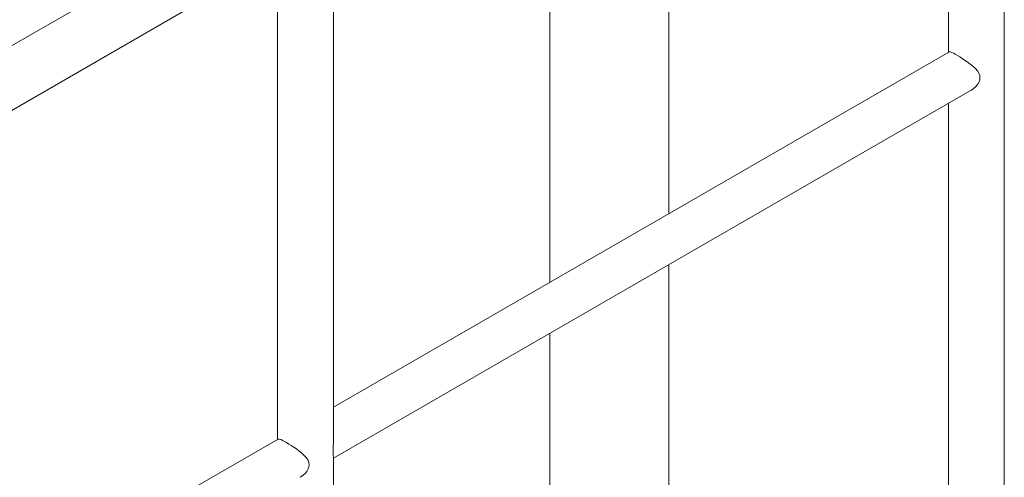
# Model space of a CAD drawing. Header units: millimetres. Extents: x 450 to 25135, y 150 to 17673.
# Tile 458 of 463: x 18705 to 19448, y 16074 to 16419. Entities that reach past the tile are written whole.
import ezdxf

# ---------------------------------------------------------------- set-up
doc = ezdxf.new("R2010")
doc.units = ezdxf.units.MM
doc.linetypes.add('SLD-Continua', pattern=[0])
doc.layers.add('OCULTA', color=8, linetype='SLD-Continua')

msp = doc.modelspace()

# ---------------------------------------------------------------- linework, layer by layer
at = {"layer": 'OCULTA', "linetype": 'SLD-Continua', "lineweight": 18, "ltscale": 30}
for p, q in [((19381.39, 16793.72), (17931.82, 15957.11)), ((19406.2, 16755.04), (19406.2, 16394.66)), ((19448.36, 15964.76), (19448.36, 16755.04)), ((19194.99, 16272.76), (19194.99, 16637.46)), ((19104.99, 16585.52), (19104.99, 16220.82)), ((18941.61, 16100.3), (18941.61, 16491.22)), ((18434.85, 16198.75), (18920.52, 16479.05)), ((18899.44, 16466.89), (18899.44, 16102.19)), ((19406.58, 16394.88), (18941.61, 16126.52)), ((18941.61, 16087.96), (19423.28, 16365.96)), ((19406.2, 16356.1), (19406.2, 16011.1)), ((19194.99, 15956.24), (19194.99, 16234.2)), ((19104.99, 16182.26), (19104.99, 15956.24)), ((18899.82, 16102.41), (18434.85, 15834.05)), ((18941.61, 15742.96), (18941.61, 16088.93))]:
    msp.add_line(p, q, dxfattribs=at)
at = {"layer": 'OCULTA', "linetype": 'SLD-Continua', "lineweight": 18, "ltscale": 30, "flags": 128}
for points in [[(19406.61, 16394.85), (19406.69, 16394.93), (19407.47, 16394.92), (19408.78, 16394.46), (19409.93, 16393.92), (19411.35, 16393.16), (19412.94, 16392.25), (19414.74, 16391.17), (19416.52, 16390.05), (19418.37, 16388.82), (19420.36, 16387.44), (19422.34, 16385.99), (19424.54, 16384.21), (19426.56, 16382.32), (19428.02, 16380.63), (19429.18, 16378.78), (19429.77, 16377.2), (19429.99, 16375.48)], [(19429.99, 16375.48), (19429.82, 16373.94), (19429.32, 16372.38), (19428.25, 16370.47), (19426.79, 16368.7), (19424.51, 16366.75), (19423.26, 16366.03)], [(18899.85, 16102.37), (18899.93, 16102.46), (18900.71, 16102.45), (18902.02, 16101.99), (18903.17, 16101.44), (18904.59, 16100.69), (18906.18, 16099.78), (18907.98, 16098.69), (18909.76, 16097.57), (18911.61, 16096.35), (18913.6, 16094.97), (18915.58, 16093.51), (18917.78, 16091.73), (18919.8, 16089.84), (18921.26, 16088.16), (18922.42, 16086.31), (18923.01, 16084.73), (18923.23, 16083.01)], [(18941.43, 16093.51), (18941.45, 16095.13), (18941.51, 16096.95), (18941.58, 16099.44), (18941.59, 16101.17)], [(18923.23, 16083.01), (18923.06, 16081.47), (18922.56, 16079.91), (18921.49, 16078), (18920.03, 16076.23), (18917.75, 16074.27), (18916.5, 16073.55)]]:
    msp.add_lwpolyline(points, dxfattribs=at)
at = {"layer": 'OCULTA', "linetype": 'SLD-Continua', "lineweight": 18, "ltscale": 900}
msp.add_arc((19004.94, 16093.52), 63.51, 180.01195, 184.09791, dxfattribs=at)

doc.saveas('drawing.dxf')
